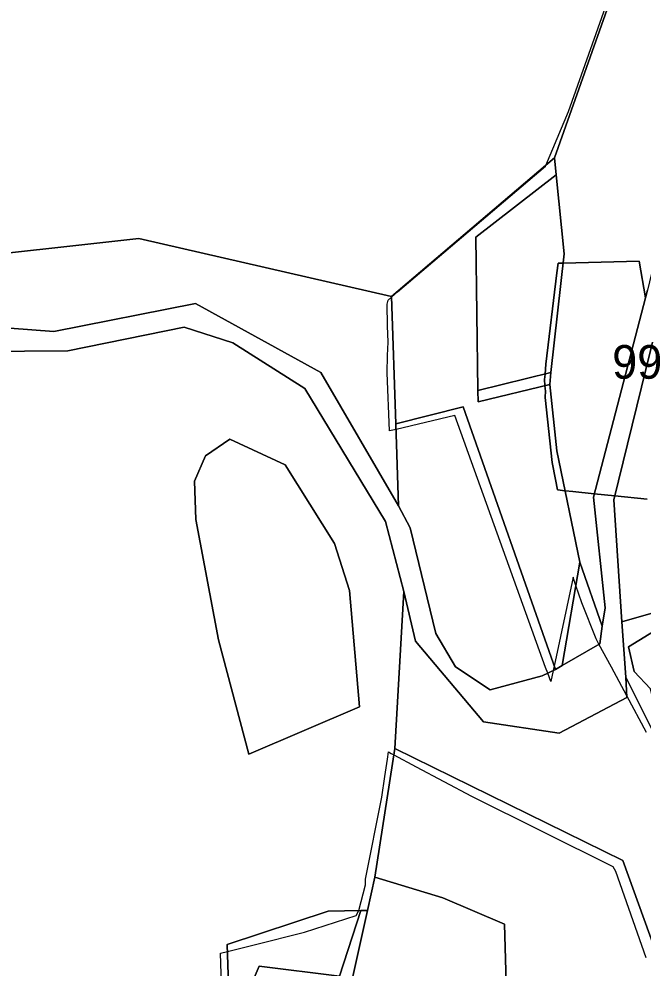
# Model space of a CAD drawing. Extents: x -477304 to -465429, y -1159113 to -1149210.
# Drawn here: x -470435.2 to -470157.2, y -1153492.5 to -1153069.5 of the extents above; entities that cross this region are included whole.
import ezdxf

# ---------------------------------------------------------------- set-up
doc = ezdxf.new("R2010")
doc.units = 0
for name, color, linetype in [('BPEJ_s', 7, 'Continuous'), ('ostatni_s', 7, 'Continuous'), ('PUPFL_s', 7, 'Continuous'), ('trav_porost_s', 7, 'Continuous')]:
    doc.layers.add(name, color=color, linetype=linetype)

msp = doc.modelspace()

# ---------------------------------------------------------------- linework, layer by layer
at = {"layer": 'BPEJ_s'}
for points in [[(-470199.65, -1153361.1), (-470200.64, -1153358.54), (-470241.05, -1153246.17), (-470267.23, -1153252.41), (-470270.11, -1153253.09), (-470271.21, -1153227.18), (-470270.97, -1153219.45), (-470270.78, -1153213.58), (-470270.97, -1153206.25), (-470271.21, -1153196.57), (-470270.91, -1153195.4), (-470270.78, -1153194.87), (-470269.25, -1153193.49), (-470266.53, -1153191.05), (-470200.64, -1153135.15), (-470200.46, -1153134.71), (-470190.44, -1153110.7), (-470164.8, -1153038.49), (-470161.32, -1153029.93), (-470157.7, -1153010.38), (-470156.09, -1153000)], [(-470155.58, -1153387.44), (-470164.43, -1153371.09), (-470171.29, -1153358.4), (-470176.82, -1153348.16), (-470178.11, -1153345.78), (-470184.49, -1153329.63), (-470187.08, -1153321.93), (-470187.82, -1153319.72), (-470188.28, -1153318.33), (-470196.76, -1153357.91), (-470197.19, -1153359.9), (-470198.23, -1153364.76), (-470199.65, -1153361.1), (-470200.64, -1153358.54), (-470241.05, -1153246.17), (-470267.23, -1153252.41), (-470270.11, -1153253.09), (-470271.21, -1153227.18), (-470270.97, -1153219.45), (-470270.78, -1153213.58), (-470270.97, -1153206.25), (-470271.21, -1153196.57), (-470270.91, -1153195.4), (-470270.78, -1153194.87), (-470269.25, -1153193.49), (-470266.53, -1153191.05), (-470200.64, -1153135.15), (-470200.46, -1153134.71), (-470190.44, -1153110.7), (-470164.8, -1153038.49)], [(-470155.37, -1153283.51), (-470169.79, -1153282.03), (-470178.91, -1153281.09), (-470188.52, -1153280.11), (-470191.88, -1153279.76), (-470195.33, -1153279.41), (-470196.17, -1153274.79), (-470197.66, -1153267.14), (-470200.85, -1153238.23), (-470200.69, -1153235.19), (-470200.76, -1153234.31), (-470200.87, -1153232.87), (-470201.07, -1153230.16), (-470200.84, -1153227.72), (-470200.43, -1153223.35), (-470195.54, -1153182.55), (-470194.92, -1153178.33), (-470193.99, -1153178.3), (-470192.8, -1153178.27), (-470158.85, -1153177.42), (-470156.02, -1153193.77)], [(-470156.02, -1153193.77), (-470158.85, -1153177.42), (-470192.8, -1153178.27), (-470193.99, -1153178.3), (-470194.92, -1153178.33), (-470195.54, -1153182.55), (-470200.43, -1153223.35), (-470200.84, -1153227.72), (-470201.07, -1153230.16), (-470200.87, -1153232.87), (-470200.76, -1153234.31), (-470200.69, -1153235.19), (-470200.85, -1153238.23), (-470197.66, -1153267.14), (-470196.17, -1153274.79), (-470195.33, -1153279.41), (-470191.88, -1153279.76), (-470188.52, -1153280.11), (-470178.91, -1153281.09), (-470169.79, -1153282.03), (-470155.37, -1153283.51)], [(-470155.58, -1153387.44), (-470164.43, -1153371.09), (-470171.29, -1153358.4), (-470176.82, -1153348.16), (-470178.11, -1153345.78), (-470184.49, -1153329.63), (-470187.08, -1153321.93), (-470187.82, -1153319.72), (-470188.28, -1153318.33), (-470196.76, -1153357.91), (-470197.19, -1153359.9), (-470198.23, -1153364.76), (-470199.65, -1153361.1)], [(-470345.01, -1153499.65), (-470345.43, -1153485.87), (-470342.36, -1153485.1), (-470330.52, -1153482.14), (-470307.98, -1153476.5), (-470285.02, -1153469.06), (-470283.96, -1153467.15), (-470283.88, -1153466.87), (-470280.77, -1153455.46), (-470280.77, -1153452.91), (-470273.55, -1153416.35), (-470272.15, -1153407.07), (-470270.99, -1153399.35), (-470270.52, -1153396.18), (-470269.38, -1153396.8), (-470268.2, -1153397.43), (-470258.24, -1153402.75), (-470233.58, -1153415.93), (-470170.67, -1153447.17), (-470169.39, -1153449.3)], [(-470345.01, -1153499.65), (-470345.43, -1153485.87), (-470342.36, -1153485.1), (-470330.52, -1153482.14), (-470307.98, -1153476.5), (-470285.02, -1153469.06), (-470283.96, -1153467.15), (-470283.88, -1153466.87), (-470280.77, -1153455.46), (-470280.77, -1153452.91), (-470273.55, -1153416.35), (-470272.15, -1153407.07), (-470270.99, -1153399.35), (-470270.52, -1153396.18), (-470269.38, -1153396.8), (-470268.2, -1153397.43), (-470258.24, -1153402.75), (-470233.58, -1153415.93), (-470170.67, -1153447.17), (-470169.39, -1153449.3), (-470155.95, -1153487.84)], [(-470169.39, -1153449.3), (-470155.95, -1153487.84)]]:
    msp.add_lwpolyline(points, dxfattribs=at)
at = {"layer": 'ostatni_s'}
for points in [[(-470108.78, -1153033.81), (-470170.24, -1153283.85), (-470166.68, -1153338.19), (-470164.8, -1153362.84), (-470164.39, -1153371.87), (-470194.55, -1153387.79), (-470228.27, -1153382.7), (-470258.51, -1153346.79), (-470263.74, -1153324.65), (-470271.97, -1153293.39), (-470307.8, -1153234.1), (-470339.94, -1153213.77), (-470361.63, -1153206.83), (-470413.51, -1153217.37), (-470452.22, -1153217.74)], [(-470460.98, -1153205.67), (-470419.69, -1153208.73), (-470356.66, -1153196.29), (-470300.77, -1153226.98), (-470266.06, -1153286.42), (-470260.97, -1153296.34), (-470249.56, -1153343.3), (-470240.74, -1153358.28), (-470225.32, -1153368.46), (-470202.1, -1153362.3), (-470196.23, -1153359.43), (-470193.26, -1153357.69), (-470176.48, -1153347.96), (-470175.41, -1153340.17), (-470174.04, -1153331.98), (-470179.29, -1153282.56), (-470155.11, -1153190.31)]]:
    msp.add_lwpolyline(points, dxfattribs=at)
at = {"layer": 'PUPFL_s'}
for points in [[(-470196.55, -1153131.39), (-470159.83, -1153027.2), (-470141.49, -1152904.26), (-470115.42, -1152897.62), (-470115.58, -1152900.19), (-470124.38, -1152995.76), (-470118.74, -1153038.75), (-470155.11, -1153190.31), (-470179.29, -1153282.56), (-470174.04, -1153331.98), (-470175.41, -1153340.17), (-470185.28, -1153311.54), (-470195.58, -1153261.94), (-470198.63, -1153232.32), (-470198.2, -1153227.07), (-470192.35, -1153174.17), (-470195.81, -1153138.94)], [(-470196.23, -1153359.43), (-470237.26, -1153242.33), (-470267.31, -1153249.98), (-470269.26, -1153193.18), (-470196.55, -1153131.39), (-470195.81, -1153138.94), (-470231.74, -1153166.74), (-470230.71, -1153235.03), (-470230.63, -1153240.17), (-470198.63, -1153232.32), (-470195.58, -1153261.94), (-470185.28, -1153311.54), (-470193.26, -1153357.69)], [(-470231.74, -1153166.74), (-470195.81, -1153138.94), (-470192.35, -1153174.17), (-470198.2, -1153227.07), (-470230.71, -1153235.03)], [(-470486.31, -1153194.39), (-470487.85, -1153192.16), (-470482.51, -1153168.98), (-470471.69, -1153177.21), (-470381.89, -1153167.25), (-470269.26, -1153193.18), (-470267.31, -1153249.98), (-470266.06, -1153286.42), (-470300.77, -1153226.98), (-470356.66, -1153196.29), (-470419.69, -1153208.73), (-470460.98, -1153205.67)], [(-470198.2, -1153227.07), (-470198.63, -1153232.32), (-470230.63, -1153240.17), (-470230.71, -1153235.03)], [(-470196.23, -1153359.43), (-470202.1, -1153362.3), (-470225.32, -1153368.46), (-470240.74, -1153358.28), (-470249.56, -1153343.3), (-470260.97, -1153296.34), (-470266.06, -1153286.42), (-470267.31, -1153249.98), (-470237.26, -1153242.33)], [(-470332.84, -1153397.22), (-470346.4, -1153346.18), (-470356.42, -1153292.55), (-470357.04, -1153275.45), (-470352.19, -1153264.15), (-470341.3, -1153256.71), (-470316.7, -1153268.21), (-470294.59, -1153303.27), (-470287.98, -1153324.15), (-470283.46, -1153376.1)], [(-470356.42, -1153292.55), (-470346.4, -1153346.18), (-470332.84, -1153397.22), (-470283.46, -1153376.1), (-470287.98, -1153324.15), (-470294.59, -1153303.27), (-470316.7, -1153268.21), (-470341.3, -1153256.71), (-470352.19, -1153264.15), (-470357.04, -1153275.45)], [(-470175.41, -1153340.17), (-470176.48, -1153347.96), (-470193.26, -1153357.69), (-470185.28, -1153311.54)], [(-470137.64, -1153523.37), (-470166.24, -1153444.6), (-470267.75, -1153394.56), (-470263.74, -1153324.65), (-470258.51, -1153346.79), (-470228.27, -1153382.7), (-470194.55, -1153387.79), (-470164.39, -1153371.87), (-470164.8, -1153362.84), (-470151.55, -1153389.35), (-470143.84, -1153399.53), (-470108.02, -1153458.93), (-470086.5, -1153510.38), (-470080.21, -1153527.51), (-470078.77, -1153535.89), (-470098.79, -1153546.39), (-470124.6, -1153527.8)], [(-470137.64, -1153523.37), (-470211.04, -1153509.04), (-470218.1, -1153498.86), (-470218.88, -1153472.96), (-470246.45, -1153461.22), (-470276.67, -1153451.93), (-470267.75, -1153394.56), (-470166.24, -1153444.6)], [(-470342.46, -1153482.01), (-470297.45, -1153467.13), (-470282.85, -1153466.85), (-470292.48, -1153496.05), (-470328.28, -1153491.59), (-470339.87, -1153518.81), (-470366.67, -1153515.57), (-470367.16, -1153497.1), (-470341.9, -1153500.01)]]:
    msp.add_lwpolyline(points, close=True, dxfattribs=at)
for points in [[(-470141.49, -1152904.26), (-470159.83, -1153027.2), (-470196.55, -1153131.39), (-470269.26, -1153193.18), (-470381.89, -1153167.25), (-470471.69, -1153177.21), (-470482.51, -1153168.98), (-470508.67, -1153126.83), (-470515.72, -1153122.85), (-470551.75, -1153102.5), (-470588.4, -1153103.66), (-470614.83, -1153093.11), (-470667.01, -1153075.64), (-470680.06, -1153074.72), (-470749.15, -1153069.86), (-470838.77, -1153063.75)], [(-470147.44, -1153332.66), (-470166.68, -1153338.19), (-470170.24, -1153283.85), (-470108.78, -1153033.81)], [(-470452.22, -1153217.74), (-470413.51, -1153217.37), (-470361.63, -1153206.83), (-470339.94, -1153213.77), (-470307.8, -1153234.1), (-470271.97, -1153293.39), (-470263.74, -1153324.65), (-470267.75, -1153394.56), (-470276.67, -1153451.93), (-470279.96, -1153466.8), (-470282.85, -1153466.85), (-470297.45, -1153467.13), (-470342.46, -1153482.01), (-470341.9, -1153500.01)], [(-470151.55, -1153389.35), (-470164.8, -1153362.84), (-470166.68, -1153338.19), (-470147.44, -1153332.66)], [(-470145.23, -1153338.09), (-470163.7, -1153349.25), (-470161.19, -1153360.38), (-470153.81, -1153368.01)]]:
    msp.add_lwpolyline(points, dxfattribs=at)
at = {"layer": 'trav_porost_s'}
msp.add_lwpolyline([(-470145.23, -1153338.09), (-470127.84, -1153333), (-470118.28, -1153322.94), (-470113.41, -1153320.06), (-470115.69, -1153405.4), (-470133.42, -1153403.43), (-470137.77, -1153398.59), (-470139.33, -1153391.78), (-470148.6, -1153389.97), (-470153.81, -1153368.01), (-470161.19, -1153360.38), (-470163.7, -1153349.25)], close=True, dxfattribs=at)
for points in [[(-470293.45, -1153527.74), (-470279.96, -1153466.8), (-470276.67, -1153451.93), (-470246.45, -1153461.22), (-470218.88, -1153472.96), (-470218.1, -1153498.86)], [(-470339.87, -1153518.81), (-470328.28, -1153491.59), (-470292.48, -1153496.05), (-470282.85, -1153466.85), (-470279.96, -1153466.8), (-470293.45, -1153527.74)]]:
    msp.add_lwpolyline(points, dxfattribs=at)

# ---------------------------------------------------------------- texts
at = {"layer": 'BPEJ_s'}
msp.add_text('99', height=15, dxfattribs=at).set_placement((-470170.91, -1153229.82))

doc.saveas('drawing.dxf')
